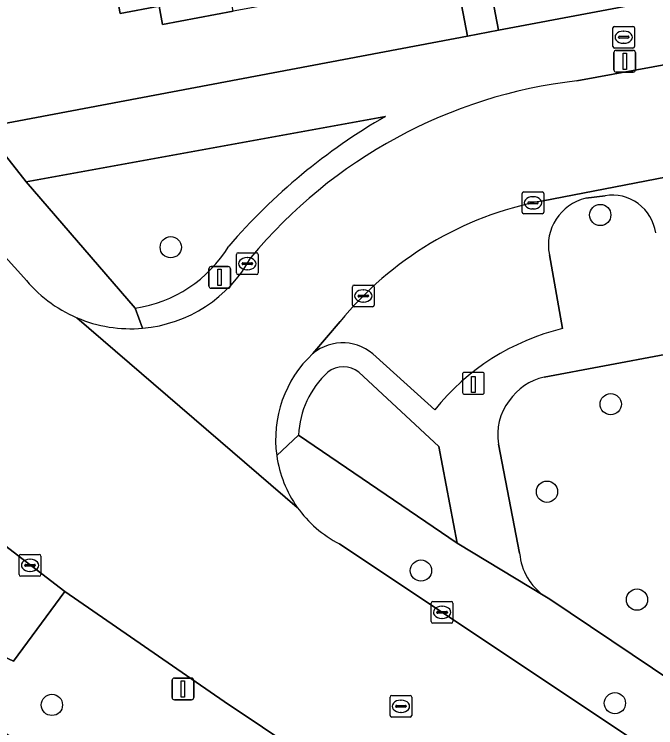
# Model space of a CAD drawing. Extents: x 158352 to 159489, y 383828 to 384603.
# Drawn here: x 158673.8 to 158703.31, y 384029.38 to 384062.23 of the extents above; entities that cross this region are included whole.
import ezdxf

# ---------------------------------------------------------------- set-up
doc = ezdxf.new("R2010")
doc.units = 0
for name, color, linetype in [('IMGEO_Boom', 7, 'Continuous'), ('IMGEO_Brandkraan', 7, 'Continuous'), ('IMGEO_Erf', 7, 'Continuous'), ('IMGEO_Groenvoorziening', 7, 'Continuous'), ('IMGEO_Kolk', 7, 'Continuous'), ('IMGEO_Laadpaal', 7, 'Continuous'), ('IMGEO_Lichtmast', 7, 'Continuous'), ('IMGEO_Pand', 7, 'Continuous'), ('IMGEO_Parkeervlak_open', 7, 'Continuous'), ('IMGEO_Rijbaan_lokaal_open', 7, 'Continuous'), ('IMGEO_Rioolput', 7, 'Continuous'), ('IMGEO_Voetpad_open', 7, 'Continuous')]:
    doc.layers.add(name, color=color, linetype=linetype)

msp = doc.modelspace()

# ---------------------------------------------------------------- linework, layer by layer
at = {"layer": 'IMGEO_Boom'}
for centre in [(158700.754, 384052.987), (158680.996, 384051.504), (158701.237, 384044.278), (158698.304, 384040.248), (158692.506, 384036.62), (158702.447, 384035.282), (158701.428, 384030.514), (158675.528, 384030.436)]:
    msp.add_circle(centre, 0.489, dxfattribs=at)
at = {"layer": 'IMGEO_Brandkraan'}
for p, q in [((158701.334, 384060.744), (158701.334, 384061.596)), ((158701.409, 384061.67), (158702.261, 384061.67)), ((158702.335, 384061.596), (158702.335, 384060.744)), ((158701.593, 384061.164), (158701.593, 384061.176)), ((158701.636, 384061.213), (158702.034, 384061.213)), ((158701.822, 384061.45), (158701.847, 384061.45)), ((158702.077, 384061.176), (158702.077, 384061.164)), ((158702.031, 384061.127), (158701.633, 384061.127)), ((158701.845, 384060.89), (158701.82, 384060.89)), ((158702.261, 384060.67), (158701.409, 384060.67))]:
    msp.add_line(p, q, dxfattribs=at)
for points in [[(158701.334, 384060.744), (158701.334, 384061.596)], [(158701.409, 384061.67), (158702.261, 384061.67)], [(158702.335, 384061.596), (158702.335, 384060.744)], [(158702.261, 384060.67), (158701.409, 384060.67)]]:
    msp.add_lwpolyline(points, dxfattribs=at)
for centre, radius, start, end in [((158701.411, 384061.594), 0.0765, 91.552, 178.448), ((158701.411, 384061.594), 0.0765, 91.552, 178.448), ((158702.259, 384061.594), 0.0765, 1.552, 88.448), ((158702.259, 384061.594), 0.0765, 1.552, 88.448), ((158701.633, 384061.173), 0.0403, 85.8775, 175.7526), ((158702.038, 384061.175), 0.0386, 1.7309, 96.639), ((158701.63, 384061.163), 0.0366, 178.938, 274.7102), ((158702.034, 384061.17), 0.043, 264.8664, 352.4533), ((158701.411, 384060.746), 0.0765, 181.552, 268.448), ((158701.411, 384060.746), 0.0765, 181.552, 268.448), ((158702.259, 384060.746), 0.0765, 271.552, 358.448), ((158702.259, 384060.746), 0.0765, 271.552, 358.448)]:
    msp.add_arc(centre, radius, start, end, dxfattribs=at)
for centre, major_axis, ratio, start_param, end_param in [((158701.821, 384061.17), (-0.387, 0.002), 0.722429, 4.712389, 7.853982), ((158701.846, 384061.17), (-0.39, 0.002), 0.717154, 1.570796, 4.712389)]:
    msp.add_ellipse(centre, major_axis=major_axis, ratio=ratio, start_param=start_param, end_param=end_param, dxfattribs=at)
at = {"layer": 'IMGEO_Erf'}
for points in [[(158694.645, 384061.222), (158693.903, 384065.158), (158688.745, 384064.185), (158686.825, 384063.823), (158686.988, 384062.958), (158683.869, 384062.37), (158680.616, 384061.757), (158680.458, 384062.596), (158678.668, 384062.259), (158678.419, 384063.577), (158678.255, 384063.546), (158677.575, 384063.418), (158673.26, 384062.605), (158671.899, 384069.828), (158675.87, 384070.577), (158675.445, 384072.838), (158674.325, 384072.627), (158673.857, 384075.114), (158672.994, 384074.622), (158672.483, 384075.499), (158663.643, 384070.349), (158664.261, 384069.402), (158672.362, 384057.021)], [(158726.538, 384067.236), (158725.809, 384071.102), (158720.653, 384070.13), (158715.614, 384069.18), (158710.575, 384068.23), (158705.536, 384067.28), (158700.497, 384066.33), (158695.338, 384065.357), (158696.067, 384061.491)]]:
    msp.add_lwpolyline(points, close=True, dxfattribs=at)
at = {"layer": 'IMGEO_Groenvoorziening'}
for points in [[(158621.238, 384063.817), (158631.002, 384057.298), (158664.976, 384036.523), (158673.761, 384032.455), (158676.121, 384035.659), (158673.127, 384037.94)], [(158704.875, 384040.668), (158707.6, 384041.192), (158706.5, 384047.092), (158698.177, 384045.516)], [(158696.069, 384042.443), (158697.046, 384037.414)], [(158698.21, 384035.434), (158698.428, 384035.301), (158706.944, 384029.577), (158704.875, 384040.668)]]:
    msp.add_lwpolyline(points, dxfattribs=at)
msp.add_lwpolyline([(158683.45, 384030.599), (158676.121, 384035.659), (158673.761, 384032.455), (158664.976, 384036.523), (158631.002, 384057.298), (158666.397, 384033.665), (158718.365, 384000), (158753.016, 383977.553), (158769.011, 383966.352), (158772.161, 383971.159), (158772.196, 383971.212), (158767.881, 383974.094), (158765.611, 383975.61), (158729.099, 384000), (158710.634, 384012.378), (158708.423, 384013.859)], close=True, dxfattribs=at)
for centre, radius, start, end in [((158698.694, 384043.013), 2.556, 101.671, 146.3311), ((158698.586, 384042.868), 2.552, 142.2708, 189.5889), ((158699.702, 384037.643), 2.666, 184.9368, 235.964)]:
    msp.add_arc(centre, radius, start, end, dxfattribs=at)
at = {"layer": 'IMGEO_Kolk'}
for p, q in [((158697.159, 384053.121), (158697.159, 384053.973)), ((158697.234, 384054.047), (158698.086, 384054.047)), ((158698.16, 384053.973), (158698.16, 384053.121)), ((158697.647, 384053.827), (158697.672, 384053.827)), ((158697.418, 384053.541), (158697.418, 384053.553)), ((158697.856, 384053.504), (158697.458, 384053.504)), ((158697.461, 384053.59), (158697.859, 384053.59)), ((158697.902, 384053.553), (158697.902, 384053.541)), ((158698.086, 384053.047), (158697.234, 384053.047)), ((158697.67, 384053.267), (158697.645, 384053.267)), ((158684.017, 384050.32), (158684.017, 384051.172)), ((158684.092, 384051.246), (158684.944, 384051.246)), ((158684.505, 384051.026), (158684.53, 384051.026)), ((158685.018, 384051.172), (158685.018, 384050.32)), ((158684.276, 384050.74), (158684.276, 384050.752)), ((158684.714, 384050.703), (158684.316, 384050.703)), ((158684.319, 384050.789), (158684.717, 384050.789)), ((158684.76, 384050.752), (158684.76, 384050.74)), ((158684.528, 384050.466), (158684.503, 384050.466)), ((158684.944, 384050.246), (158684.092, 384050.246)), ((158689.353, 384048.835), (158689.353, 384049.687)), ((158689.428, 384049.761), (158690.28, 384049.761)), ((158690.354, 384049.687), (158690.354, 384048.835)), ((158689.841, 384049.541), (158689.866, 384049.541)), ((158689.612, 384049.255), (158689.612, 384049.267)), ((158690.05, 384049.218), (158689.652, 384049.218)), ((158689.655, 384049.304), (158690.053, 384049.304)), ((158690.096, 384049.267), (158690.096, 384049.255)), ((158690.28, 384048.761), (158689.428, 384048.761)), ((158689.864, 384048.981), (158689.839, 384048.981)), ((158674.021, 384036.434), (158674.021, 384037.286)), ((158674.096, 384037.36), (158674.948, 384037.36)), ((158675.022, 384037.286), (158675.022, 384036.434)), ((158674.323, 384036.903), (158674.721, 384036.903)), ((158674.509, 384037.14), (158674.534, 384037.14)), ((158674.28, 384036.854), (158674.28, 384036.866)), ((158674.718, 384036.817), (158674.32, 384036.817)), ((158674.532, 384036.58), (158674.507, 384036.58)), ((158674.764, 384036.866), (158674.764, 384036.854)), ((158674.948, 384036.36), (158674.096, 384036.36)), ((158692.978, 384034.271), (158692.978, 384035.123)), ((158693.053, 384035.197), (158693.905, 384035.197)), ((158693.466, 384034.977), (158693.491, 384034.977)), ((158693.979, 384035.123), (158693.979, 384034.271)), ((158693.237, 384034.691), (158693.237, 384034.703)), ((158693.675, 384034.654), (158693.277, 384034.654)), ((158693.28, 384034.74), (158693.678, 384034.74)), ((158693.721, 384034.703), (158693.721, 384034.691)), ((158693.489, 384034.417), (158693.464, 384034.417)), ((158693.905, 384034.197), (158693.053, 384034.197))]:
    msp.add_line(p, q, dxfattribs=at)
for points in [[(158697.159, 384053.121), (158697.159, 384053.973)], [(158697.234, 384054.047), (158698.086, 384054.047)], [(158698.16, 384053.973), (158698.16, 384053.121)], [(158698.086, 384053.047), (158697.234, 384053.047)], [(158684.017, 384050.32), (158684.017, 384051.172)], [(158684.092, 384051.246), (158684.944, 384051.246)], [(158685.018, 384051.172), (158685.018, 384050.32)], [(158684.944, 384050.246), (158684.092, 384050.246)], [(158689.353, 384048.835), (158689.353, 384049.687)], [(158689.428, 384049.761), (158690.28, 384049.761)], [(158690.354, 384049.687), (158690.354, 384048.835)], [(158690.28, 384048.761), (158689.428, 384048.761)], [(158674.021, 384036.434), (158674.021, 384037.286)], [(158674.096, 384037.36), (158674.948, 384037.36)], [(158675.022, 384037.286), (158675.022, 384036.434)], [(158674.948, 384036.36), (158674.096, 384036.36)], [(158692.978, 384034.271), (158692.978, 384035.123)], [(158693.053, 384035.197), (158693.905, 384035.197)], [(158693.979, 384035.123), (158693.979, 384034.271)], [(158693.905, 384034.197), (158693.053, 384034.197)]]:
    msp.add_lwpolyline(points, dxfattribs=at)
for centre, radius, start, end in [((158697.236, 384053.971), 0.0765, 91.552, 178.448), ((158697.236, 384053.971), 0.0765, 91.552, 178.448), ((158698.084, 384053.971), 0.0765, 1.552, 88.448), ((158698.084, 384053.971), 0.0765, 1.552, 88.448), ((158697.458, 384053.55), 0.0403, 85.8775, 175.7526), ((158697.455, 384053.54), 0.0366, 178.938, 274.7102), ((158697.859, 384053.547), 0.043, 264.8664, 352.4533), ((158697.863, 384053.552), 0.0386, 1.7309, 96.639), ((158697.236, 384053.123), 0.0765, 181.552, 268.448), ((158697.236, 384053.123), 0.0765, 181.552, 268.448), ((158698.084, 384053.123), 0.0765, 271.552, 358.448), ((158698.084, 384053.123), 0.0765, 271.552, 358.448), ((158684.094, 384051.17), 0.0765, 91.552, 178.448), ((158684.094, 384051.17), 0.0765, 91.552, 178.448), ((158684.942, 384051.17), 0.0765, 1.552, 88.448), ((158684.942, 384051.17), 0.0765, 1.552, 88.448), ((158684.316, 384050.749), 0.0403, 85.8775, 175.7526), ((158684.313, 384050.739), 0.0366, 178.938, 274.7102), ((158684.717, 384050.746), 0.043, 264.8664, 352.4533), ((158684.721, 384050.751), 0.0386, 1.7309, 96.639), ((158684.094, 384050.322), 0.0765, 181.552, 268.448), ((158684.094, 384050.322), 0.0765, 181.552, 268.448), ((158684.942, 384050.322), 0.0765, 271.552, 358.448), ((158684.942, 384050.322), 0.0765, 271.552, 358.448), ((158689.43, 384049.685), 0.0765, 91.552, 178.448), ((158689.43, 384049.685), 0.0765, 91.552, 178.448), ((158690.278, 384049.685), 0.0765, 1.552, 88.448), ((158690.278, 384049.685), 0.0765, 1.552, 88.448), ((158689.652, 384049.264), 0.0403, 85.8775, 175.7526), ((158689.649, 384049.254), 0.0366, 178.938, 274.7102), ((158690.053, 384049.261), 0.043, 264.8664, 352.4533), ((158690.057, 384049.266), 0.0386, 1.7309, 96.639), ((158689.43, 384048.837), 0.0765, 181.552, 268.448), ((158689.43, 384048.837), 0.0765, 181.552, 268.448), ((158690.278, 384048.837), 0.0765, 271.552, 358.448), ((158690.278, 384048.837), 0.0765, 271.552, 358.448), ((158674.098, 384037.284), 0.0765, 91.552, 178.448), ((158674.098, 384037.284), 0.0765, 91.552, 178.448), ((158674.946, 384037.284), 0.0765, 1.552, 88.448), ((158674.946, 384037.284), 0.0765, 1.552, 88.448), ((158674.32, 384036.863), 0.0403, 85.8775, 175.7526), ((158674.725, 384036.865), 0.0386, 1.7309, 96.639), ((158674.317, 384036.853), 0.0366, 178.938, 274.7102), ((158674.721, 384036.86), 0.043, 264.8664, 352.4533), ((158674.098, 384036.436), 0.0765, 181.552, 268.448), ((158674.098, 384036.436), 0.0765, 181.552, 268.448), ((158674.946, 384036.436), 0.0765, 271.552, 358.448), ((158674.946, 384036.436), 0.0765, 271.552, 358.448), ((158693.055, 384035.121), 0.0765, 91.552, 178.448), ((158693.055, 384035.121), 0.0765, 91.552, 178.448), ((158693.903, 384035.121), 0.0765, 1.552, 88.448), ((158693.903, 384035.121), 0.0765, 1.552, 88.448), ((158693.277, 384034.7), 0.0403, 85.8775, 175.7526), ((158693.274, 384034.69), 0.0366, 178.938, 274.7102), ((158693.678, 384034.697), 0.043, 264.8664, 352.4533), ((158693.682, 384034.702), 0.0386, 1.7309, 96.639), ((158693.055, 384034.273), 0.0765, 181.552, 268.448), ((158693.055, 384034.273), 0.0765, 181.552, 268.448), ((158693.903, 384034.273), 0.0765, 271.552, 358.448), ((158693.903, 384034.273), 0.0765, 271.552, 358.448)]:
    msp.add_arc(centre, radius, start, end, dxfattribs=at)
for centre, major_axis, ratio, start_param, end_param in [((158697.646, 384053.547), (-0.387, 0.002), 0.722429, 4.712389, 7.853982), ((158697.671, 384053.547), (-0.39, 0.002), 0.717154, 1.570796, 4.712389), ((158684.504, 384050.746), (-0.387, 0.002), 0.722429, 4.712389, 7.853982), ((158684.529, 384050.746), (-0.39, 0.002), 0.717154, 1.570796, 4.712389), ((158689.84, 384049.261), (-0.387, 0.002), 0.722429, 4.712389, 7.853982), ((158689.865, 384049.261), (-0.39, 0.002), 0.717154, 1.570796, 4.712389), ((158674.508, 384036.86), (-0.387, 0.002), 0.722429, 4.712389, 7.853982), ((158674.533, 384036.86), (-0.39, 0.002), 0.717154, 1.570796, 4.712389), ((158693.465, 384034.697), (-0.387, 0.002), 0.722429, 4.712389, 7.853982), ((158693.49, 384034.697), (-0.39, 0.002), 0.717154, 1.570796, 4.712389)]:
    msp.add_ellipse(centre, major_axis=major_axis, ratio=ratio, start_param=start_param, end_param=end_param, dxfattribs=at)
at = {"layer": 'IMGEO_Laadpaal'}
for p, q in [((158695.335, 384045.738), (158694.494, 384045.738)), ((158695.335, 384045.738), (158694.494, 384045.738)), ((158694.419, 384045.654), (158694.419, 384044.813)), ((158694.419, 384045.654), (158694.419, 384044.813)), ((158695.419, 384044.822), (158695.419, 384045.663)), ((158695.419, 384044.822), (158695.419, 384045.663)), ((158694.503, 384044.738), (158695.344, 384044.738)), ((158694.503, 384044.738), (158695.344, 384044.738))]:
    msp.add_line(p, q, dxfattribs=at)
msp.add_lwpolyline([(158694.834, 384045.551), (158694.994, 384045.551), (158694.994, 384044.818), (158694.834, 384044.818), (158694.834, 384045.551)], dxfattribs=at)
for centre, start, end in [((158694.497, 384045.66), 92.4484, 184.2845), ((158694.497, 384045.66), 92.4484, 184.2845), ((158695.341, 384045.66), 2.4484, 94.2845), ((158695.341, 384045.66), 2.4484, 94.2845), ((158694.497, 384044.816), 182.4484, 274.2845), ((158694.497, 384044.816), 182.4484, 274.2845), ((158695.341, 384044.816), 272.4484, 4.2845), ((158695.341, 384044.816), 272.4484, 4.2845)]:
    msp.add_arc(centre, 0.0779, start, end, dxfattribs=at)
at = {"layer": 'IMGEO_Lichtmast'}
for p, q in [((158701.485, 384060.566), (158702.275, 384060.566)), ((158702.275, 384060.566), (158701.485, 384060.566)), ((158701.385, 384059.666), (158701.385, 384060.466)), ((158701.385, 384060.466), (158701.385, 384059.666)), ((158702.375, 384060.466), (158702.375, 384059.666)), ((158702.375, 384059.666), (158702.375, 384060.466)), ((158702.275, 384059.566), (158701.485, 384059.566)), ((158701.485, 384059.566), (158702.275, 384059.566)), ((158682.748, 384049.714), (158682.748, 384050.514)), ((158682.748, 384050.514), (158682.748, 384049.714)), ((158682.848, 384050.614), (158683.638, 384050.614)), ((158683.638, 384050.614), (158682.848, 384050.614)), ((158683.738, 384050.514), (158683.738, 384049.714)), ((158683.738, 384049.714), (158683.738, 384050.514)), ((158683.638, 384049.614), (158682.848, 384049.614)), ((158682.848, 384049.614), (158683.638, 384049.614)), ((158681.16, 384031.671), (158681.95, 384031.671)), ((158681.95, 384031.671), (158681.16, 384031.671)), ((158681.06, 384030.771), (158681.06, 384031.571)), ((158681.06, 384031.571), (158681.06, 384030.771)), ((158682.05, 384031.571), (158682.05, 384030.771)), ((158682.05, 384030.771), (158682.05, 384031.571)), ((158681.95, 384030.671), (158681.16, 384030.671)), ((158681.16, 384030.671), (158681.95, 384030.671))]:
    msp.add_line(p, q, dxfattribs=at)
for points in [[(158701.805, 384060.441), (158701.955, 384060.441), (158701.955, 384059.691), (158701.805, 384059.691), (158701.805, 384060.441)], [(158683.168, 384050.489), (158683.318, 384050.489), (158683.318, 384049.739), (158683.168, 384049.739), (158683.168, 384050.489)], [(158681.48, 384031.546), (158681.63, 384031.546), (158681.63, 384030.796), (158681.48, 384030.796), (158681.48, 384031.546)]]:
    msp.add_lwpolyline(points, dxfattribs=at)
for centre, start, end in [((158701.485, 384060.466), 90, 180), ((158701.485, 384060.466), 90, 180), ((158702.275, 384060.466), 0, 90), ((158702.275, 384060.466), 360, 90), ((158701.485, 384059.666), 180, 270), ((158701.485, 384059.666), 180, 270), ((158702.275, 384059.666), 270, 0), ((158702.275, 384059.666), 270, 0), ((158682.848, 384050.514), 90, 180), ((158682.848, 384050.514), 90, 180), ((158683.638, 384050.514), 0, 90), ((158683.638, 384050.514), 360, 90), ((158682.848, 384049.714), 180, 270), ((158682.848, 384049.714), 180, 270), ((158683.638, 384049.714), 270, 0), ((158683.638, 384049.714), 270, 0), ((158681.16, 384031.571), 90, 180), ((158681.16, 384031.571), 90, 180), ((158681.95, 384031.571), 0, 90), ((158681.95, 384031.571), 360, 90), ((158681.16, 384030.771), 180, 270), ((158681.16, 384030.771), 180, 270), ((158681.95, 384030.771), 270, 0), ((158681.95, 384030.771), 270, 0)]:
    msp.add_arc(centre, 0.1, start, end, dxfattribs=at)
at = {"layer": 'IMGEO_Pand'}
msp.add_lwpolyline([(158682.295, 384070.696), (158678.45, 384069.973), (158678.251, 384071.028), (158677.825, 384073.288), (158678.945, 384073.499), (158678.476, 384075.985), (158676.156, 384075.548), (158678.419, 384063.577), (158678.668, 384062.259), (158680.458, 384062.596), (158680.616, 384061.757), (158683.869, 384062.37)], close=True, dxfattribs=at)
at = {"layer": 'IMGEO_Parkeervlak_open'}
for points in [[(158722.585, 384056.811), (158723.437, 384052.435), (158739.513, 384055.49), (158738.477, 384060.994), (158739.103, 384061.107), (158739.033, 384061.474), (158720.699, 384058.019), (158698.056, 384053.63)], [(158700.086, 384053.757), (158700.974, 384053.876)], [(158699.018, 384047.757), (158698.414, 384051.156)], [(158688.785, 384048.077), (158687.528, 384046.604)], [(158690.445, 384046.461), (158693.138, 384044.014)]]:
    msp.add_lwpolyline(points, dxfattribs=at)
for centre, radius, start, end in [((158701.067, 384038.087), 15.832, 100.9643, 140.8759), ((158700.592, 384051.594), 2.221, 103.1568, 191.375), ((158701.305, 384051.882), 2.021, 7.9917, 99.4325), ((158701.54, 384037.305), 10.752, 103.5668, 141.392), ((158688.908, 384044.938), 2.163, 44.7407, 129.6461)]:
    msp.add_arc(centre, radius, start, end, dxfattribs=at)
at = {"layer": 'IMGEO_Rijbaan_lokaal_open'}
for points in [[(158739.033, 384061.474), (158738.654, 384063.492), (158738.139, 384066.236), (158699.677, 384059.162)], [(158698.056, 384053.63), (158720.699, 384058.019), (158739.033, 384061.474)], [(158674.23, 384050.115), (158669.635, 384055.184), (158665.58, 384060.64)], [(158686.818, 384039.528), (158676.672, 384048.26)], [(158676.672, 384048.26), (158686.818, 384039.528)], [(158687.528, 384046.604), (158688.785, 384048.077)], [(158673.127, 384037.94), (158676.121, 384035.659), (158683.45, 384030.599), (158708.423, 384013.859), (158713.384, 384021.411), (158688.754, 384037.85)]]:
    msp.add_lwpolyline(points, dxfattribs=at)
for centre, radius, start, end in [((158702.294, 384036.455), 22.858, 96.5737, 140.399), ((158701.067, 384038.087), 15.832, 100.9643, 140.8759), ((158679.154, 384054.057), 6.305, 274.956, 331.2541), ((158679.148, 384054.054), 6.301, 218.6951, 246.8626), ((158679.149, 384054.046), 6.294, 246.8217, 275.0095), ((158691.232, 384042.658), 5.412, 133.187, 187.9559), ((158691.233, 384042.661), 5.413, 187.98, 215.3571), ((158691.229, 384042.662), 5.411, 215.39, 242.7767)]:
    msp.add_arc(centre, radius, start, end, dxfattribs=at)
at = {"layer": 'IMGEO_Rioolput'}
for p, q in [((158691.084, 384029.946), (158691.084, 384030.798)), ((158691.159, 384030.872), (158692.011, 384030.872)), ((158691.572, 384030.652), (158691.597, 384030.652)), ((158692.085, 384030.798), (158692.085, 384029.946)), ((158691.343, 384030.366), (158691.343, 384030.378)), ((158691.781, 384030.329), (158691.383, 384030.329)), ((158691.386, 384030.415), (158691.784, 384030.415)), ((158691.827, 384030.378), (158691.827, 384030.366)), ((158691.595, 384030.092), (158691.57, 384030.092)), ((158692.011, 384029.872), (158691.159, 384029.872))]:
    msp.add_line(p, q, dxfattribs=at)
for points in [[(158691.084, 384029.946), (158691.084, 384030.798)], [(158691.159, 384030.872), (158692.011, 384030.872)], [(158692.085, 384030.798), (158692.085, 384029.946)], [(158692.011, 384029.872), (158691.159, 384029.872)]]:
    msp.add_lwpolyline(points, dxfattribs=at)
for centre, radius, start, end in [((158691.161, 384030.796), 0.0765, 91.552, 178.448), ((158691.161, 384030.796), 0.0765, 91.552, 178.448), ((158692.009, 384030.796), 0.0765, 1.552, 88.448), ((158692.009, 384030.796), 0.0765, 1.552, 88.448), ((158691.383, 384030.375), 0.0403, 85.8775, 175.7526), ((158691.38, 384030.365), 0.0366, 178.938, 274.7102), ((158691.784, 384030.372), 0.043, 264.8664, 352.4533), ((158691.788, 384030.377), 0.0386, 1.7309, 96.639), ((158691.161, 384029.948), 0.0765, 181.552, 268.448), ((158691.161, 384029.948), 0.0765, 181.552, 268.448), ((158692.009, 384029.948), 0.0765, 271.552, 358.448), ((158692.009, 384029.948), 0.0765, 271.552, 358.448)]:
    msp.add_arc(centre, radius, start, end, dxfattribs=at)
for centre, major_axis, ratio, start_param, end_param in [((158691.571, 384030.372), (-0.387, 0.002), 0.722429, 4.712389, 7.853982), ((158691.596, 384030.372), (-0.39, 0.002), 0.717154, 1.570796, 4.712389)]:
    msp.add_ellipse(centre, major_axis=major_axis, ratio=ratio, start_param=start_param, end_param=end_param, dxfattribs=at)
at = {"layer": 'IMGEO_Voetpad_open'}
msp.add_lwpolyline([(158694.558, 384069.49), (158694.003, 384072.438), (158692.013, 384083.019), (158701.663, 384087.053), (158701.395, 384088.36), (158700.931, 384088.15), (158700.621, 384088.014), (158695.186, 384085.615), (158692.53, 384084.068), (158692.377, 384084.331), (158690.262, 384083.364), (158690.565, 384081.754), (158690.748, 384081.788), (158691.024, 384080.32), (158690.841, 384080.286), (158692.375, 384072.132), (158692.581, 384072.171), (158693.137, 384069.223), (158693.903, 384065.158), (158694.645, 384061.222), (158696.067, 384061.491), (158695.338, 384065.357)], close=True, dxfattribs=at)
for points in [[(158831.166, 384087.033), (158826.911, 384086.231), (158825.528, 384085.899), (158771.635, 384075.738), (158770.161, 384075.46), (158749.809, 384071.623), (158748.307, 384071.34), (158727.918, 384067.496), (158726.538, 384067.236), (158696.067, 384061.491), (158694.645, 384061.222), (158672.362, 384057.021), (158674.34, 384054.518), (158690.873, 384057.524)], [(158679.699, 384047.776), (158679.351, 384048.694), (158674.34, 384054.518), (158672.362, 384057.021), (158664.261, 384069.402)], [(158699.677, 384059.162), (158738.139, 384066.236), (158738.654, 384063.492), (158739.033, 384061.474), (158742.27, 384062.084)], [(158698.177, 384045.516), (158706.5, 384047.092), (158778.184, 384060.662), (158779.525, 384060.916), (158794.836, 384063.814), (158799.884, 384064.67), (158803.354, 384065.259)], [(158665.58, 384060.64), (158669.635, 384055.184), (158674.23, 384050.115)], [(158690.873, 384057.524), (158674.34, 384054.518), (158679.351, 384048.694)], [(158700.974, 384053.876), (158700.086, 384053.757)], [(158698.414, 384051.156), (158699.018, 384047.757)], [(158679.351, 384048.694), (158679.699, 384047.776)], [(158693.138, 384044.014), (158690.445, 384046.461)], [(158686.875, 384042.859), (158694.178, 384037.887), (158693.326, 384042.326), (158689.65, 384045.758)], [(158689.65, 384045.758), (158693.326, 384042.326), (158694.178, 384037.887), (158698.21, 384035.434)], [(158706.944, 384029.577), (158698.428, 384035.301), (158698.21, 384035.434), (158694.178, 384037.887), (158686.875, 384042.859), (158685.872, 384041.909)], [(158685.872, 384041.909), (158686.875, 384042.859)], [(158697.046, 384037.414), (158696.069, 384042.443)], [(158688.754, 384037.85), (158713.384, 384021.411), (158715.596, 384019.935), (158744.584, 384000.725), (158747.04, 383999.013), (158767.638, 383985.057), (158770.642, 383983.042), (158772.851, 383981.561), (158797.412, 383965.088)]]:
    msp.add_lwpolyline(points, dxfattribs=at)
for centre, radius, start, end in [((158702.294, 384036.455), 22.858, 96.5737, 140.399), ((158704.815, 384033.353), 27.903, 119.9764, 139.2947), ((158704.815, 384033.353), 27.903, 119.9764, 139.2947), ((158700.592, 384051.594), 2.221, 103.1568, 191.375), ((158701.305, 384051.882), 2.021, 7.9917, 99.4325), ((158678.462, 384054.717), 6.088, 278.3983, 328.6684), ((158678.462, 384054.717), 6.088, 278.3983, 328.6684), ((158679.154, 384054.057), 6.305, 274.956, 331.2541), ((158679.148, 384054.054), 6.301, 218.6951, 246.8626), ((158679.149, 384054.046), 6.294, 246.8217, 275.0095), ((158701.54, 384037.305), 10.752, 103.5668, 141.392), ((158688.908, 384044.938), 2.163, 44.7407, 129.6461), ((158691.232, 384042.658), 5.412, 133.187, 187.9559), ((158691.073, 384042.668), 4.202, 132.8311, 177.4002), ((158691.073, 384042.668), 4.202, 132.8311, 177.4002), ((158688.938, 384044.808), 1.187, 53.1626, 127.4767), ((158688.938, 384044.808), 1.187, 53.1626, 127.4767), ((158698.694, 384043.013), 2.556, 101.671, 146.3311), ((158698.586, 384042.868), 2.552, 142.2708, 189.5889), ((158691.233, 384042.661), 5.413, 187.98, 215.3571), ((158691.229, 384042.662), 5.411, 215.39, 242.7767), ((158699.702, 384037.643), 2.666, 184.9368, 235.964)]:
    msp.add_arc(centre, radius, start, end, dxfattribs=at)

doc.saveas('drawing.dxf')
